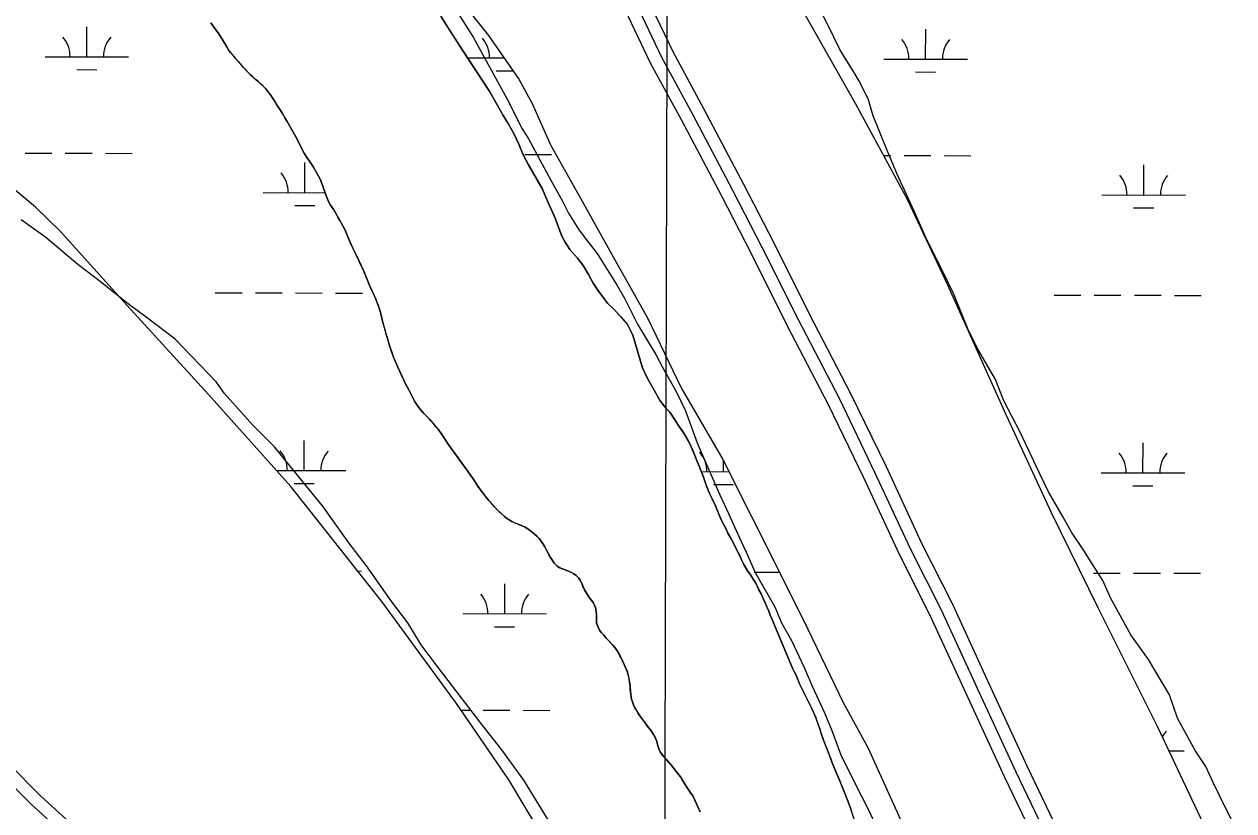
# Model space of a CAD drawing. Extents: x 3161665 to 3199565, y 885729 to 911164.
# Drawn here: x 3186016 to 3187464, y 892923 to 893865 of the extents above; entities that cross this region are included whole.
import ezdxf

# ---------------------------------------------------------------- set-up
doc = ezdxf.new("R2010")
doc.units = 0
for name, color, linetype in [('V-GRID-MAJR', 7, 'Continuous'), ('V-ROAD-CNTR', 7, 'Continuous'), ('V-SITE-VEGE', 7, 'Continuous'), ('V-TOPO-SHOR', 7, 'Continuous'), ('V-WETL-SWMP', 7, 'Continuous')]:
    doc.layers.add(name, color=color, linetype=linetype)

msp = doc.modelspace()

# ---------------------------------------------------------------- linework, layer by layer
at = {"layer": 'V-GRID-MAJR'}
msp.add_spline([(3186778.5, 891137.7), (3186794.3, 897197.4), (3186810.2, 903260.2), (3186826.1, 909323), (3186826.1, 909326.1)], degree=3, dxfattribs=at)
at = {"layer": 'V-ROAD-CNTR'}
for points in [[(3186737.4, 893913.1), (3186779, 893825.5), (3186816.1, 893757.2), (3186864, 893666.4), (3186899.6, 893597.2), (3186942.4, 893511.5), (3186992, 893416.3), (3187034.1, 893328.8), (3187076.8, 893237.2), (3187113.6, 893164), (3187159.3, 893065.1), (3187202.9, 892969.9), (3187248.7, 892874.8)], [(3186750.9, 893919.7), (3186792.4, 893832.3), (3186829.3, 893764.2), (3186877.3, 893673.3), (3186913, 893603.9), (3186955.7, 893518.3), (3187005.4, 893423), (3187047.7, 893335.3), (3187090.3, 893243.7), (3187127.1, 893170.5), (3187172.9, 893071.3), (3187216.5, 892976.3), (3187262.2, 892881.4)], [(3186723.9, 893906.5), (3186765.6, 893818.7), (3186802.8, 893750.1), (3186850.7, 893659.5), (3186886.3, 893590.4), (3186929, 893504.7), (3186978.6, 893409.6), (3187020.6, 893322.4), (3187063.3, 893230.7), (3187100, 893157.4), (3187145.7, 893058.8), (3187189.4, 892963.5), (3187235.3, 892868.2)], [(3185959.7, 893017.9), (3186035.9, 892941.4), (3186139.7, 892846.8)], [(3185949.1, 893007.3), (3186025.6, 892930.6), (3186129.5, 892835.8)]]:
    msp.add_lwpolyline(points, dxfattribs=at)
at = {"layer": 'V-SITE-VEGE'}
for points in [[(3187463.9, 892907.4), (3187452.7, 892929.1), (3187439, 892957.3), (3187430.3, 892976.4), (3187417.8, 892995.6), (3187396.7, 893034), (3187386.8, 893062.1), (3187361.9, 893104.4), (3187340.6, 893133.8), (3187316.9, 893177.3), (3187307, 893199.1), (3187293.2, 893220.8), (3187284.5, 893234.9), (3187269.5, 893256.7), (3187259.5, 893274.6), (3187242.1, 893305.3), (3187230.9, 893328.3), (3187214.8, 893362.9), (3187208.5, 893375.6), (3187188.6, 893414), (3187178.8, 893439.6), (3187158.8, 893474.1), (3187146.4, 893498.4), (3187129, 893541.8), (3187116.6, 893567.4), (3187095.5, 893609.6), (3187081.8, 893640.3), (3187060.8, 893686.3), (3187048.4, 893715.7), (3187032.3, 893755.3), (3187026.2, 893775.7), (3187015, 893797.4), (3187010, 893806.4), (3186992.5, 893834.5), (3186978.8, 893862.7), (3186958.9, 893902.3)], [(3186239.9, 893866.4), (3186243.9, 893861.1), (3186246.5, 893857.1), (3186248.5, 893854.4), (3186253.4, 893847.1), (3186258.7, 893837.8), (3186261.4, 893833.5), (3186269.2, 893824), (3186278.8, 893813.2), (3186287.1, 893804.4), (3186296.5, 893796.3), (3186302.5, 893790.7), (3186305.2, 893787.8), (3186309.6, 893782.5), (3186312.1, 893779.2), (3186314.1, 893776.1), (3186320.1, 893766.4), (3186321.9, 893763.8), (3186324.7, 893759.3), (3186328.4, 893753), (3186331.1, 893748.6), (3186341.3, 893729.9), (3186351.5, 893710.4), (3186354.6, 893705.5), (3186357.7, 893701.1), (3186362.6, 893693.6), (3186370.6, 893679.6), (3186373.8, 893671.2), (3186377.2, 893660.8), (3186380.6, 893652.5), (3186383.1, 893648.2), (3186386.8, 893642.6), (3186388.4, 893639.9), (3186390.3, 893637), (3186391.9, 893634.1), (3186394.3, 893630), (3186399.2, 893620.8), (3186401.3, 893616.4), (3186404.8, 893607.4), (3186409.2, 893597.5), (3186416.9, 893581.9), (3186419.6, 893575.9), (3186421.1, 893572.7), (3186427.1, 893558.7), (3186428.8, 893554.1), (3186437.1, 893535.7), (3186440.7, 893526), (3186442.7, 893519.9), (3186444.5, 893513.2), (3186445.6, 893507.7), (3186449.7, 893493.3), (3186450.8, 893490), (3186453.2, 893481.4), (3186458.5, 893466.3), (3186463.5, 893454.2), (3186465.8, 893449), (3186470.5, 893438.9), (3186474.6, 893430.7), (3186477, 893426.4), (3186481.5, 893417.5), (3186483.6, 893413.8), (3186485.9, 893410), (3186488.5, 893406.1), (3186493.8, 893399.8), (3186501.3, 893392.2), (3186503.5, 893389.8), (3186512.1, 893379.5), (3186514.7, 893376), (3186518.7, 893370.1), (3186522.9, 893363.3), (3186525.6, 893359.3), (3186546.7, 893330.2), (3186550.6, 893325.2)], [(3186850.6, 893271.7), (3186848, 893277.4), (3186843.7, 893288.2), (3186839.7, 893296.8), (3186836.9, 893302.5), (3186833.2, 893311.3), (3186830.6, 893319.1), (3186828.2, 893325.8), (3186825.8, 893331.9), (3186824, 893335.9), (3186821.7, 893341.4), (3186819, 893348.5), (3186814.7, 893359.1), (3186811.3, 893365.6), (3186806.3, 893374.7), (3186801, 893382.2), (3186788.9, 893400.4), (3186785.2, 893404.5), (3186781.7, 893408.6), (3186777.3, 893414.2), (3186761.5, 893442.2), (3186756.3, 893453.4), (3186744.7, 893492.7), (3186738.2, 893505.6), (3186722.9, 893523), (3186714.4, 893531.1), (3186708.3, 893538.8), (3186703, 893546.5), (3186697.4, 893555.1), (3186691.8, 893565.4), (3186685.4, 893576), (3186678.7, 893585), (3186669.2, 893595.3), (3186663.9, 893604), (3186659.7, 893611.3), (3186651.9, 893632.8), (3186641.9, 893655.1), (3186636.3, 893668.3), (3186620, 893696.6), (3186613.3, 893708.5), (3186608.2, 893721.4), (3186602.7, 893733.4), (3186595.5, 893746.1), (3186589.7, 893755.8), (3186573.8, 893783.8), (3186541, 893833.8), (3186514.9, 893874.6)], [(3186536.7, 893876.6), (3186553.8, 893849.4), (3186564.9, 893829.2), (3186594.1, 893775.8), (3186612.3, 893739.6), (3186619.3, 893728.5), (3186636.4, 893697.3), (3186646.5, 893678.1), (3186660.6, 893652.9), (3186667.7, 893638.8), (3186679.8, 893619.7), (3186687.8, 893608.6), (3186701.9, 893590.5), (3186712, 893574.4), (3186726.1, 893552.2), (3186735.2, 893536.1), (3186750.3, 893505.9), (3186762.4, 893485.7), (3186772.4, 893469.6), (3186780.5, 893453.5), (3186796.6, 893425.3), (3186807.7, 893402.1), (3186821.8, 893363.8), (3186832.9, 893337.7), (3186849, 893301.4), (3186859.1, 893279.2), (3186872.2, 893250), (3186880.2, 893232.9), (3186891.3, 893208.7), (3186914.5, 893167.4), (3186922.6, 893148.3), (3186934.6, 893127.1), (3186949.8, 893094.9), (3186959.8, 893071.7), (3186973.9, 893040.5), (3186983, 893019.3), (3186994.1, 892989.1), (3187018.3, 892940.8), (3187027.3, 892923.6), (3187035.4, 892905.5)], [(3186614.3, 892959.9), (3186588.1, 892996.1), (3186562.9, 893028.4), (3186509.5, 893097.9), (3186491.4, 893122.1), (3186475.3, 893148.2), (3186456.2, 893173.4), (3186425.9, 893216.7), (3186404.8, 893243.9), (3186373.5, 893288.3), (3186350.4, 893316.5), (3186316.1, 893358.8), (3186289.9, 893385), (3186255.7, 893423.2), (3186246.6, 893436.3), (3186216.4, 893467.6), (3186197.2, 893487.7), (3186164, 893512.9), (3186140.8, 893530), (3186105.6, 893558.2), (3186080.4, 893577.4), (3186042.1, 893609.6), (3186012.9, 893630.7)], [(3186550.6, 893325.2), (3186553.8, 893320.7), (3186559.4, 893312.1), (3186563.3, 893306.5), (3186569.8, 893298), (3186572.5, 893294.8), (3186579.7, 893286.7), (3186582.6, 893283.3), (3186591, 893275.4), (3186593.7, 893273.7), (3186600, 893269.7), (3186606.2, 893267), (3186612.3, 893264.6), (3186615.1, 893263.4), (3186618.9, 893260.9), (3186626.5, 893254.9), (3186629.8, 893252.2), (3186632.5, 893249.1), (3186635, 893246), (3186637.6, 893242.3), (3186639.4, 893239.3), (3186640.9, 893236.1), (3186646.1, 893226.7), (3186648.5, 893222.8), (3186650.7, 893219.6), (3186654.1, 893216.3), (3186657.2, 893214), (3186660.4, 893212.8), (3186667.8, 893210.3), (3186671.5, 893208.6), (3186674.3, 893206.8), (3186677, 893205), (3186679.7, 893202.2), (3186682, 893198.6), (3186683.7, 893195.3), (3186686.7, 893187.8), (3186691.9, 893179.3), (3186694.2, 893176.7), (3186697.3, 893172.6), (3186698.9, 893169.4), (3186700.5, 893165), (3186701, 893161.3), (3186701.3, 893158.3), (3186701.3, 893148.5), (3186702.4, 893145), (3186703.7, 893141.9), (3186705.1, 893139), (3186707.3, 893136.2), (3186709.9, 893133.4), (3186712.9, 893129.9), (3186720.7, 893121.7), (3186723.3, 893118.7), (3186727, 893113.2), (3186731, 893105.8), (3186732.2, 893102.9), (3186737.8, 893090.5), (3186738.8, 893087.6), (3186739.7, 893084.6), (3186740.9, 893077.2), (3186741.4, 893073), (3186741.9, 893065.8), (3186743.2, 893057.1), (3186744.2, 893053.8), (3186745.6, 893050), (3186747.3, 893046.7), (3186750.9, 893040.6), (3186753.1, 893037.1), (3186757.7, 893030.6), (3186767.6, 893017.7), (3186771.5, 893011.2), (3186773, 893007.5), (3186773.9, 893004.5), (3186774.6, 893001.2), (3186775.8, 892997.5), (3186777.4, 892994), (3186779.4, 892991.1), (3186781.4, 892988.3), (3186784.2, 892985.5), (3186789.6, 892979.4), (3186801.7, 892963.9), (3186807.7, 892953.9), (3186810.2, 892950.2), (3186812.6, 892946.9), (3186817, 892940.4), (3186825.5, 892921.9)], [(3187009.5, 892913.4), (3187005.1, 892926.6), (3187001.9, 892935.3), (3186998, 892945.3), (3186995.6, 892951), (3186992.4, 892959), (3186987.9, 892969.2), (3186983.4, 892980.9), (3186981.5, 892985.5), (3186977.8, 892996), (3186976.5, 892998.7), (3186972.6, 893008.9), (3186970.4, 893014.8), (3186968.4, 893021.3), (3186963.7, 893034.8), (3186958.8, 893045.6), (3186953.5, 893056.8), (3186950.7, 893062.5), (3186948.9, 893065.8), (3186944.3, 893075.3), (3186942.9, 893078.5), (3186939.7, 893086.3), (3186935.7, 893093.9), (3186911.1, 893153.1), (3186909.2, 893157.4), (3186907.3, 893162.4), (3186902.8, 893172.9), (3186898.2, 893183.2), (3186895.6, 893188), (3186891.9, 893195.7), (3186888.8, 893200.7), (3186884.8, 893206.8), (3186882, 893210.7), (3186877.6, 893218.1), (3186874.8, 893223.6), (3186872.6, 893228.6), (3186867.2, 893239.1), (3186865.5, 893242.7), (3186862.3, 893248.7), (3186858.4, 893255.7), (3186856.3, 893260.4), (3186850.6, 893271.7)], [(3186647.6, 892905.5), (3186614.3, 892959.9)]]:
    msp.add_lwpolyline(points, dxfattribs=at)
at = {"layer": 'V-TOPO-SHOR'}
for points in [[(3186373.8, 893671.2), (3186370.6, 893679.6), (3186364.1, 893690.8), (3186362.6, 893693.6), (3186360.1, 893697.4), (3186357.7, 893701.1), (3186354.6, 893705.5), (3186351.5, 893710.4), (3186341.3, 893729.9), (3186331.1, 893748.6), (3186328.4, 893753), (3186326.8, 893755.9), (3186324.7, 893759.3), (3186321.9, 893763.8), (3186320.1, 893766.4), (3186318.1, 893769.6), (3186315.9, 893773.1), (3186314.1, 893776.1), (3186312.1, 893779.2), (3186309.6, 893782.5), (3186307.5, 893785), (3186305.2, 893787.8), (3186302.5, 893790.7), (3186299.3, 893793.6), (3186296.5, 893796.3), (3186293.9, 893798.5), (3186290, 893801.9), (3186287.1, 893804.4), (3186282.2, 893809.6), (3186278.8, 893813.2), (3186275.6, 893816.9), (3186272.3, 893820.6), (3186269.2, 893824), (3186266.9, 893827), (3186263.4, 893831.1), (3186261.4, 893833.5), (3186258.7, 893837.8), (3186253.4, 893847.1), (3186248.5, 893854.4), (3186246.5, 893857.1), (3186243.9, 893861.1), (3186239.9, 893866.4)], [(3186514.9, 893874.6), (3186526.3, 893856.7), (3186541, 893833.8), (3186573.8, 893783.8), (3186589.7, 893755.8), (3186595.5, 893746.1), (3186602.7, 893733.4), (3186608.2, 893721.4), (3186613.3, 893708.5), (3186620, 893696.6), (3186636.3, 893668.3), (3186641.9, 893655.1), (3186651.9, 893632.8), (3186659.7, 893611.3), (3186663.9, 893604), (3186669.2, 893595.3), (3186678.7, 893585), (3186685.4, 893576), (3186691.8, 893565.4), (3186697.4, 893555.1), (3186703, 893546.5), (3186708.3, 893538.8), (3186714.4, 893531.1), (3186722.9, 893523), (3186730.3, 893514.6), (3186738.2, 893505.6), (3186744.7, 893492.7), (3186756.3, 893453.4), (3186761.5, 893442.2), (3186769.1, 893428.7), (3186777.3, 893414.2), (3186781.7, 893408.6), (3186785.2, 893404.5), (3186788.9, 893400.4), (3186792, 893395.7), (3186794.4, 893392), (3186797.8, 893387), (3186801, 893382.2), (3186803.7, 893378.4), (3186806.3, 893374.7), (3186808.8, 893370.3), (3186811.3, 893365.6), (3186813, 893362.4), (3186814.7, 893359.1), (3186816.5, 893354.9), (3186819, 893348.5), (3186821.7, 893341.4), (3186822.8, 893338.6), (3186824, 893335.9), (3186825.8, 893331.9), (3186828.2, 893325.8), (3186829.4, 893322.5), (3186830.6, 893319.1), (3186832.2, 893314.4), (3186833.2, 893311.3), (3186836.9, 893302.5), (3186839.7, 893296.8), (3186842.3, 893291.3), (3186843.7, 893288.2), (3186845, 893285.1), (3186848, 893277.4), (3186850.6, 893271.7), (3186856.3, 893260.4), (3186858.4, 893255.7), (3186860.4, 893252.3), (3186862.3, 893248.7), (3186865.5, 893242.7), (3186867.2, 893239.1), (3186868.6, 893236.3), (3186870.4, 893232.7), (3186872.6, 893228.6), (3186874.8, 893223.6), (3186877.6, 893218.1), (3186882, 893210.7), (3186884.8, 893206.8), (3186887, 893203.5), (3186888.8, 893200.7)], [(3186648.5, 893222.8), (3186646.1, 893226.7), (3186644.4, 893229.8), (3186642.6, 893233.1), (3186640.9, 893236.1), (3186639.4, 893239.3), (3186637.6, 893242.3), (3186635, 893246), (3186632.5, 893249.1), (3186629.8, 893252.2), (3186626.5, 893254.9), (3186624.1, 893256.9), (3186621.5, 893258.9), (3186618.9, 893260.9), (3186615.1, 893263.4), (3186612.3, 893264.6), (3186609.5, 893265.7), (3186606.2, 893267), (3186603.3, 893268.2), (3186600, 893269.7), (3186596.4, 893272), (3186593.7, 893273.7), (3186591, 893275.4), (3186587.7, 893278.6), (3186584.8, 893281.2), (3186582.6, 893283.3), (3186579.7, 893286.7), (3186574.6, 893292.6), (3186572.5, 893294.8), (3186569.8, 893298), (3186566.8, 893301.9), (3186563.3, 893306.5), (3186559.4, 893312.1), (3186556, 893317.2), (3186553.8, 893320.7), (3186550.6, 893325.2), (3186546.7, 893330.2), (3186525.6, 893359.3), (3186522.9, 893363.3), (3186520.9, 893366.5), (3186518.7, 893370.1), (3186514.7, 893376), (3186512.1, 893379.5), (3186509.1, 893383.1), (3186506.1, 893386.8), (3186503.5, 893389.8), (3186501.3, 893392.2), (3186497.3, 893396.2), (3186493.8, 893399.8), (3186488.5, 893406.1), (3186485.9, 893410), (3186483.6, 893413.8), (3186481.5, 893417.5), (3186479.4, 893421.5), (3186477, 893426.4), (3186474.6, 893430.7), (3186472.8, 893434.3), (3186470.5, 893438.9), (3186468.7, 893442.8), (3186465.8, 893449), (3186463.5, 893454.2), (3186458.5, 893466.3), (3186455.6, 893474.4), (3186453.2, 893481.4), (3186452.2, 893484.9), (3186450.8, 893490), (3186449.7, 893493.3), (3186448.3, 893498.2), (3186447.4, 893501.3), (3186445.6, 893507.7), (3186444.5, 893513.2), (3186442.7, 893519.9), (3186440.7, 893526), (3186439, 893530.5), (3186437.1, 893535.7), (3186434.7, 893541.2), (3186432.4, 893546.3), (3186428.8, 893554.1), (3186427.1, 893558.7), (3186424.3, 893565.2), (3186421.1, 893572.7), (3186419.6, 893575.9), (3186418.2, 893579), (3186416.9, 893581.9), (3186411.9, 893592.1), (3186409.2, 893597.5), (3186407, 893602.6), (3186404.8, 893607.4), (3186401.3, 893616.4), (3186399.2, 893620.8), (3186394.3, 893630), (3186391.9, 893634.1), (3186390.3, 893637), (3186388.4, 893639.9), (3186386.8, 893642.6), (3186384.9, 893645.5), (3186383.1, 893648.2), (3186380.6, 893652.5), (3186377.2, 893660.8), (3186375.3, 893666.5), (3186373.8, 893671.2)], [(3186825.5, 892921.9), (3186817, 892940.4), (3186812.6, 892946.9), (3186810.2, 892950.2), (3186807.7, 892953.9), (3186803.9, 892960.4), (3186801.7, 892963.9), (3186789.6, 892979.4), (3186784.2, 892985.5), (3186781.4, 892988.3), (3186779.4, 892991.1), (3186777.4, 892994), (3186775.8, 892997.5), (3186774.6, 893001.2), (3186773.9, 893004.5), (3186773, 893007.5), (3186771.5, 893011.2), (3186769.4, 893014.7), (3186767.6, 893017.7), (3186765.3, 893020.7), (3186762.8, 893024), (3186760.2, 893027.5), (3186757.7, 893030.6), (3186755.8, 893033.4), (3186753.1, 893037.1), (3186750.9, 893040.6), (3186749, 893043.9), (3186747.3, 893046.7), (3186745.6, 893050), (3186744.2, 893053.8), (3186743.2, 893057.1), (3186741.9, 893065.8), (3186741.6, 893068.9), (3186741.4, 893073), (3186740.9, 893077.2), (3186740.2, 893081.6), (3186739.7, 893084.6), (3186738.8, 893087.6), (3186737.8, 893090.5), (3186732.2, 893102.9), (3186731, 893105.8), (3186729.3, 893109), (3186727, 893113.2), (3186725.1, 893116), (3186723.3, 893118.7), (3186720.7, 893121.7), (3186715.1, 893127.7), (3186712.9, 893129.9), (3186709.9, 893133.4), (3186707.3, 893136.2), (3186705.1, 893139), (3186703.7, 893141.9), (3186702.4, 893145), (3186701.3, 893148.5), (3186701.2, 893155.3), (3186701.3, 893158.3), (3186701, 893161.3), (3186700.5, 893165), (3186698.9, 893169.4), (3186697.3, 893172.6), (3186694.2, 893176.7), (3186691.9, 893179.3), (3186686.7, 893187.8), (3186685.3, 893191.2), (3186683.7, 893195.3), (3186682, 893198.6), (3186679.7, 893202.2), (3186677, 893205), (3186674.3, 893206.8), (3186671.5, 893208.6), (3186667.8, 893210.3), (3186663.6, 893211.7), (3186660.4, 893212.8), (3186657.2, 893214), (3186654.1, 893216.3), (3186650.7, 893219.6), (3186648.5, 893222.8)], [(3186888.8, 893200.7), (3186891.9, 893195.7), (3186893.8, 893191.9), (3186895.6, 893188), (3186898.2, 893183.2), (3186900.8, 893177.4), (3186902.8, 893172.9), (3186905.1, 893167.4), (3186907.3, 893162.4), (3186909.2, 893157.4), (3186911.1, 893153.1), (3186912.3, 893150.2), (3186935.7, 893093.9), (3186937.7, 893090), (3186939.7, 893086.3), (3186942.9, 893078.5), (3186944.3, 893075.3), (3186946.6, 893070.4), (3186948.9, 893065.8), (3186950.7, 893062.5), (3186953.5, 893056.8), (3186956.1, 893051.3), (3186958.8, 893045.6), (3186960.8, 893041.1), (3186963.7, 893034.8), (3186964.7, 893031.9), (3186966.1, 893027.9), (3186968.4, 893021.3), (3186970.4, 893014.8), (3186972.6, 893008.9), (3186974.6, 893003.6), (3186976.5, 892998.7), (3186977.8, 892996), (3186979, 892992.8), (3186980.5, 892988.4), (3186981.5, 892985.5), (3186983.4, 892980.9), (3186985.7, 892975), (3186987.9, 892969.2), (3186990.3, 892963.8), (3186992.4, 892959), (3186993.8, 892955.6), (3186995.6, 892951), (3186998, 892945.3), (3187000, 892940), (3187001.9, 892935.3), (3187003.5, 892931), (3187005.1, 892926.6), (3187006.3, 892923)]]:
    msp.add_lwpolyline(points, dxfattribs=at)
at = {"layer": 'V-WETL-SWMP'}
for p, q in [((3186091.3, 893825.9), (3186091.4, 893861.9)), ((3187095.1, 893823.1), (3187095.2, 893859.1)), ((3186041.3, 893826), (3186141.3, 893825.7)), ((3186547, 893824.6), (3186590.6, 893824.5)), ((3187045.1, 893823.2), (3187145.1, 893822.9)), ((3186079.2, 893810.5), (3186103.2, 893810.4)), ((3186581.2, 893809.1), (3186601.4, 893809)), ((3187083.1, 893807.7), (3187107.1, 893807.6)), ((3186017.6, 893710.6), (3186049.6, 893710.5)), ((3186065.6, 893710.5), (3186097.6, 893710.4)), ((3186113.6, 893710.4), (3186145.6, 893710.3)), ((3186615.5, 893709), (3186647.5, 893708.9)), ((3187044.9, 893707.8), (3187053.4, 893707.8)), ((3187069.4, 893707.7), (3187101.4, 893707.6)), ((3187117.4, 893707.6), (3187149.4, 893707.5)), ((3186352.3, 893663.3), (3186352.4, 893699.3)), ((3187356.1, 893660.5), (3187356.2, 893696.5)), ((3186302.3, 893663.4), (3186376.4, 893663.2)), ((3186340.2, 893647.9), (3186364.2, 893647.8)), ((3187306.1, 893660.6), (3187406.1, 893660.4)), ((3187344, 893645.1), (3187368, 893645)), ((3186245.1, 893543.5), (3186277.1, 893543.4)), ((3186293.1, 893543.4), (3186325.1, 893543.3)), ((3186341.1, 893543.2), (3186373.1, 893543.1)), ((3186389.1, 893543.1), (3186421.1, 893543)), ((3187248.9, 893540.7), (3187280.9, 893540.6)), ((3187296.9, 893540.6), (3187328.9, 893540.5)), ((3187344.9, 893540.5), (3187376.9, 893540.4)), ((3187392.9, 893540.3), (3187424.9, 893540.2)), ((3186351.4, 893330.6), (3186351.5, 893366.6)), ((3187355.2, 893327.8), (3187355.3, 893363.8)), ((3186318.4, 893330.7), (3186401.4, 893330.5)), ((3186826.8, 893329.3), (3186859.8, 893329.2)), ((3186853.3, 893329.2), (3186853.3, 893342.1)), ((3186339.3, 893315.2), (3186363.3, 893315.1)), ((3187305.2, 893328), (3187405.2, 893327.7)), ((3186841.2, 893313.8), (3186865.2, 893313.8)), ((3187343.1, 893312.4), (3187367.1, 893312.4)), ((3186415.4, 893210.4), (3186420.2, 893210.3)), ((3186890.1, 893209), (3186920.1, 893209)), ((3187296, 893207.9), (3187328, 893207.8)), ((3187344, 893207.8), (3187376, 893207.7)), ((3187392, 893207.7), (3187424, 893207.6)), ((3186591.4, 893159.1), (3186591.5, 893195.1)), ((3186541.4, 893159.3), (3186641.4, 893159)), ((3186579.3, 893143.7), (3186603.3, 893143.7)), ((3186539.3, 893043.8), (3186549.6, 893043.8)), ((3186565.6, 893043.8), (3186597.6, 893043.7)), ((3186613.6, 893043.6), (3186645.6, 893043.5)), ((3187386.3, 892995.1), (3187404.3, 892995))]:
    msp.add_line(p, q, dxfattribs=at)
for points in [[(3187444.4, 892872.1), (3187372.8, 893023.6), (3187301.5, 893166.4), (3187245.6, 893279.8), (3187189.6, 893401.5), (3187121.8, 893552.7), (3187073.4, 893655.1), (3187011.2, 893769.9), (3186916.9, 893936.2)], [(3186537.2, 893895.2), (3186572, 893851.3), (3186608.2, 893799.1), (3186624.1, 893769.9), (3186646.4, 893720.7), (3186682, 893656.6), (3186721.3, 893586.5), (3186762.7, 893512.6), (3186802.7, 893429.7), (3186852.3, 893344), (3186887.1, 893274.9), (3186948.8, 893151.4), (3186996.6, 893053.1), (3187026.4, 892998.2), (3187047.2, 892952.3), (3187066.3, 892909.9)], [(3186637.9, 892891.1), (3186596.5, 892960.4), (3186533.8, 893051.9), (3186444.2, 893173.8), (3186335.6, 893311.6), (3186237, 893421.5), (3186139.5, 893528.3), (3186060, 893616.8), (3186030.1, 893645.7), (3185982.9, 893685)]]:
    msp.add_lwpolyline(points, dxfattribs=at)
for centre, start, end in [((3186036.1, 893826.5), 359.0698, 40.6135), ((3186146.5, 893826.2), 139.0698, 180.6135), ((3186538, 893825.1), 359.0698, 40.6135), ((3187039.9, 893823.7), 359.0698, 40.6135), ((3187150.3, 893823.4), 139.0698, 180.6135), ((3186297, 893663.9), 359.0698, 40.6135), ((3187300.9, 893661.1), 359.0698, 40.6135), ((3187411.3, 893660.8), 139.0698, 180.6135), ((3186296.1, 893331.2), 359.0698, 40.6135), ((3186406.6, 893330.9), 139.0698, 180.6135), ((3186798, 893329.8), 359.0698, 40.6135), ((3187299.9, 893328.5), 359.0698, 40.6135), ((3187410.4, 893328.2), 139.0698, 180.6135), ((3186536.1, 893159.8), 359.0698, 40.6135), ((3186646.6, 893159.4), 139.0698, 180.6135), ((3187409.5, 892995.5), 139.0698, 152.2216)]:
    msp.add_arc(centre, 35.2, start, end, dxfattribs=at)

doc.saveas('drawing.dxf')
